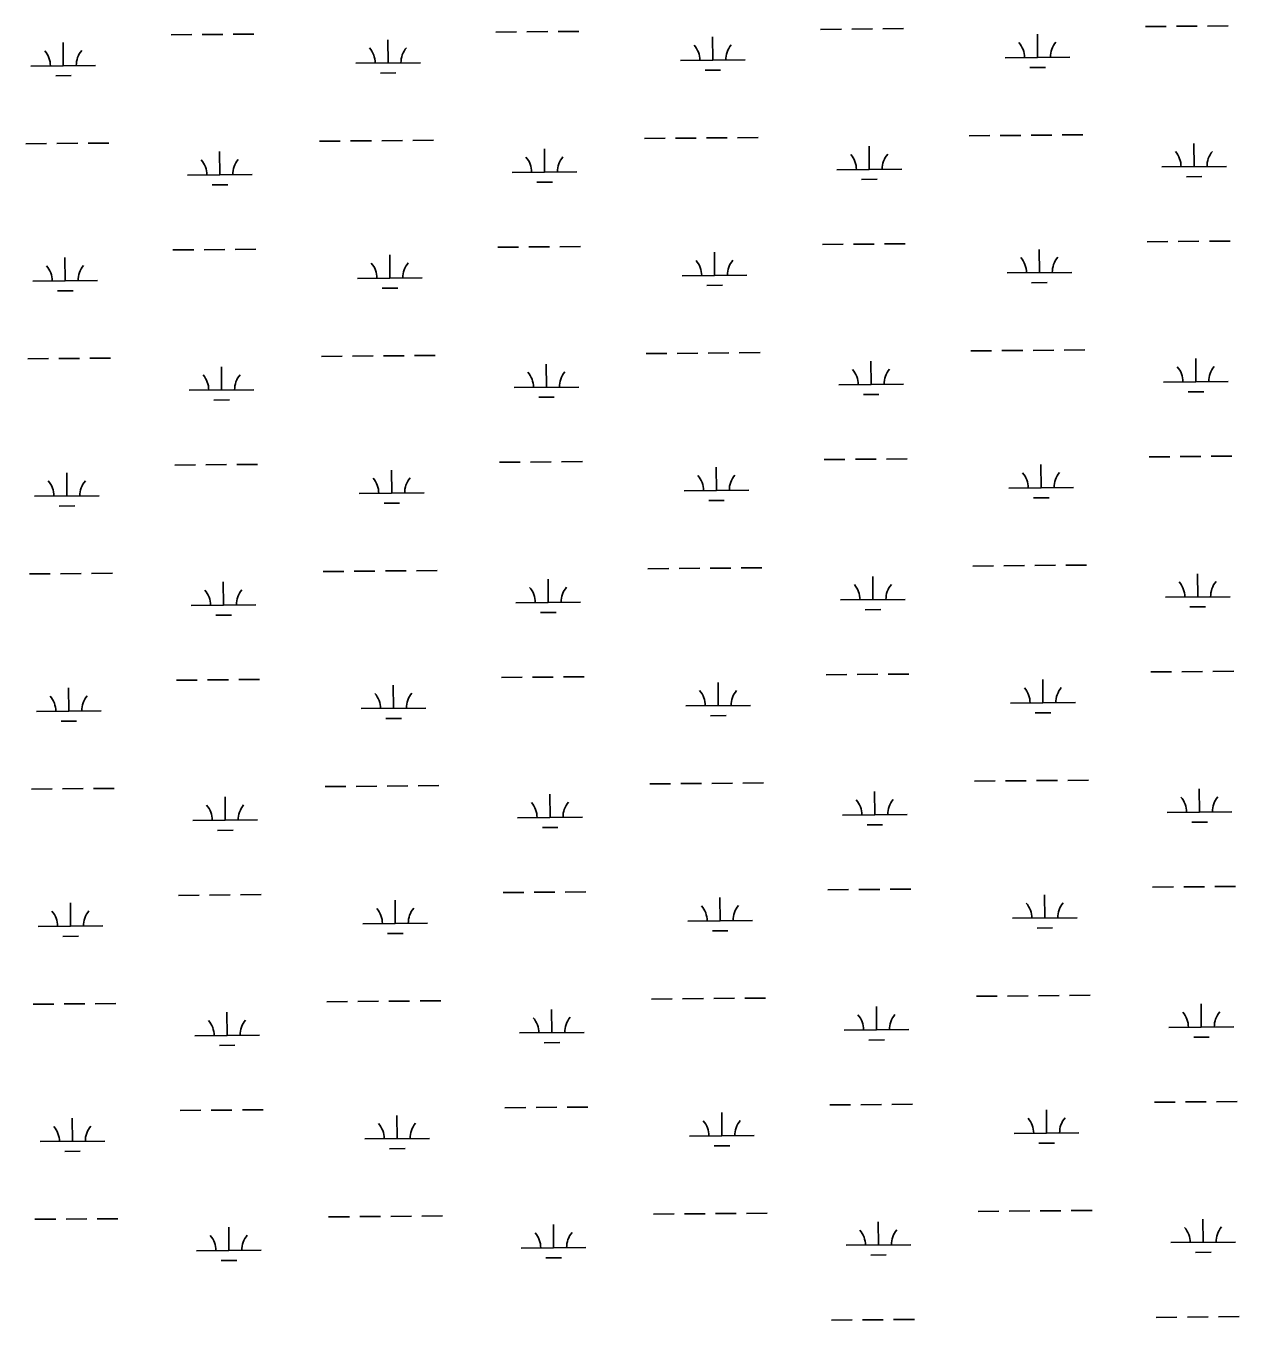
# Model space of a CAD drawing. Extents: x 3568792 to 3606828, y 529143 to 554785.
# Drawn here: x 3598755 to 3600630, y 546923 to 548925 of the extents above; entities that cross this region are included whole.
import ezdxf

# ---------------------------------------------------------------- set-up
doc = ezdxf.new("R2010")
doc.units = 0
doc.layers.add('V-WETL-SWMP', color=7, linetype='Continuous')

msp = doc.modelspace()

# ---------------------------------------------------------------- linework, layer by layer
at = {"layer": 'V-WETL-SWMP'}
for p, q in [((3599481.1, 548915.1), (3599513.1, 548915.4)), ((3599529.1, 548915.5), (3599561.1, 548915.8)), ((3599577.1, 548915.9), (3599609.1, 548916.2)), ((3599983, 548919.3), (3600015, 548919.6)), ((3600031, 548919.7), (3600063, 548920)), ((3600079, 548920.1), (3600111, 548920.4)), ((3600484.9, 548923.6), (3600516.9, 548923.8)), ((3600532.9, 548924), (3600564.9, 548924.2)), ((3600580.9, 548924.4), (3600612.9, 548924.6)), ((3598812.5, 548863), (3598812.2, 548899)), ((3598979.2, 548910.9), (3599011.2, 548911.1)), ((3599027.2, 548911.3), (3599059.2, 548911.5)), ((3599075.2, 548911.7), (3599107.2, 548911.9)), ((3599314.4, 548867.3), (3599314.1, 548903.3)), ((3599816.3, 548871.5), (3599816, 548907.5)), ((3600318.2, 548875.7), (3600317.9, 548911.7)), ((3600268.2, 548875.3), (3600368.2, 548876.2)), ((3598762.5, 548862.6), (3598862.5, 548863.5)), ((3599264.4, 548866.8), (3599364.4, 548867.7)), ((3599766.3, 548871.1), (3599866.3, 548871.9)), ((3599804.4, 548856), (3599828.4, 548856.2)), ((3600306.3, 548860.2), (3600330.3, 548860.4)), ((3598800.7, 548847.5), (3598824.6, 548847.7)), ((3599302.5, 548851.7), (3599326.5, 548851.9)), ((3600212.4, 548754.8), (3600244.4, 548755)), ((3600260.4, 548755.2), (3600292.4, 548755.4)), ((3600308.4, 548755.6), (3600340.4, 548755.8)), ((3600356.4, 548756), (3600388.4, 548756.2)), ((3598754.7, 548742.5), (3598786.7, 548742.7)), ((3598802.7, 548742.9), (3598834.7, 548743.1)), ((3598850.7, 548743.3), (3598882.7, 548743.5)), ((3599208.6, 548746.3), (3599240.6, 548746.6)), ((3599256.6, 548746.7), (3599288.6, 548747)), ((3599304.6, 548747.1), (3599336.6, 548747.4)), ((3599352.6, 548747.5), (3599384.6, 548747.8)), ((3599556.3, 548698.5), (3599556, 548734.5)), ((3599710.5, 548750.5), (3599742.5, 548750.8)), ((3599758.5, 548750.9), (3599790.5, 548751.2)), ((3599806.5, 548751.3), (3599838.5, 548751.6)), ((3599854.5, 548751.7), (3599886.5, 548752)), ((3600058.2, 548702.7), (3600057.9, 548738.7)), ((3600560.1, 548707), (3600559.8, 548743)), ((3599054.4, 548694.3), (3599054.1, 548730.2)), ((3599004.4, 548693.8), (3599104.4, 548694.7)), ((3599506.3, 548698.1), (3599606.3, 548698.9)), ((3600008.2, 548702.3), (3600108.2, 548703.1)), ((3600510.1, 548706.5), (3600610.1, 548707.4)), ((3599042.6, 548678.7), (3599066.6, 548678.9)), ((3599544.4, 548683), (3599568.4, 548683.2)), ((3600046.3, 548687.2), (3600070.3, 548687.4)), ((3600548.2, 548691.4), (3600572.2, 548691.6)), ((3598982, 548578.2), (3599014, 548578.5)), ((3599030, 548578.6), (3599062, 548578.9)), ((3599078, 548579), (3599110, 548579.3)), ((3599483.9, 548582.4), (3599515.9, 548582.7)), ((3599531.9, 548582.8), (3599563.9, 548583.1)), ((3599579.9, 548583.2), (3599611.9, 548583.5)), ((3599819.1, 548538.8), (3599818.8, 548574.8)), ((3599985.8, 548586.7), (3600017.8, 548586.9)), ((3600033.8, 548587.1), (3600065.8, 548587.3)), ((3600081.8, 548587.5), (3600113.8, 548587.8)), ((3600321, 548543.1), (3600320.7, 548579.1)), ((3600487.7, 548590.9), (3600519.7, 548591.2)), ((3600535.7, 548591.3), (3600567.7, 548591.6)), ((3600583.7, 548591.7), (3600615.7, 548592)), ((3598815.3, 548530.4), (3598815, 548566.4)), ((3599317.2, 548534.6), (3599316.9, 548570.6)), ((3599267.2, 548534.2), (3599367.2, 548535)), ((3599769.1, 548538.4), (3599869.1, 548539.3)), ((3600271, 548542.6), (3600371, 548543.5)), ((3598765.3, 548529.9), (3598865.3, 548530.8)), ((3598803.5, 548514.8), (3598827.5, 548515)), ((3599305.3, 548519.1), (3599329.3, 548519.3)), ((3599807.2, 548523.3), (3599831.2, 548523.5)), ((3600309.1, 548527.5), (3600333.1, 548527.7)), ((3599259.4, 548414), (3599291.4, 548414.3)), ((3599307.4, 548414.4), (3599339.4, 548414.7)), ((3599355.4, 548414.8), (3599387.4, 548415.1)), ((3599713.3, 548417.9), (3599745.3, 548418.1)), ((3599761.3, 548418.3), (3599793.3, 548418.5)), ((3599809.3, 548418.7), (3599841.3, 548418.9)), ((3599857.3, 548419.1), (3599889.3, 548419.4)), ((3600215.2, 548422.1), (3600247.2, 548422.4)), ((3600263.2, 548422.5), (3600295.2, 548422.8)), ((3600311.2, 548422.9), (3600343.2, 548423.2)), ((3600359.2, 548423.3), (3600391.2, 548423.6)), ((3598757.5, 548409.8), (3598789.5, 548410.1)), ((3598805.5, 548410.2), (3598837.5, 548410.5)), ((3598853.5, 548410.6), (3598885.5, 548410.9)), ((3599057.2, 548361.6), (3599056.9, 548397.6)), ((3599211.4, 548413.6), (3599243.4, 548413.9)), ((3599559.1, 548365.8), (3599558.8, 548401.8)), ((3600061, 548370.1), (3600060.7, 548406.1)), ((3600562.9, 548374.3), (3600562.6, 548410.3)), ((3600512.9, 548373.9), (3600612.9, 548374.7)), ((3599007.2, 548361.2), (3599107.2, 548362)), ((3599509.1, 548365.4), (3599609.1, 548366.2)), ((3600011, 548369.6), (3600111, 548370.5)), ((3600049.1, 548354.5), (3600073.1, 548354.7)), ((3600551, 548358.8), (3600575, 548359)), ((3599045.4, 548346.1), (3599069.4, 548346.3)), ((3599547.3, 548350.3), (3599571.3, 548350.5)), ((3599988.6, 548254), (3600020.6, 548254.3)), ((3600036.6, 548254.4), (3600068.6, 548254.7)), ((3600084.6, 548254.8), (3600116.6, 548255.1)), ((3600490.5, 548258.2), (3600522.5, 548258.5)), ((3600538.5, 548258.6), (3600570.5, 548258.9)), ((3600586.5, 548259.1), (3600618.5, 548259.3)), ((3598984.8, 548245.5), (3599016.8, 548245.8)), ((3599032.8, 548245.9), (3599064.8, 548246.2)), ((3599080.8, 548246.4), (3599112.8, 548246.6)), ((3599320, 548201.9), (3599319.7, 548237.9)), ((3599486.7, 548249.8), (3599518.7, 548250)), ((3599534.7, 548250.2), (3599566.7, 548250.4)), ((3599582.7, 548250.6), (3599614.7, 548250.9)), ((3599821.9, 548206.2), (3599821.6, 548242.2)), ((3600323.8, 548210.4), (3600323.5, 548246.4)), ((3598818.1, 548197.7), (3598817.8, 548233.7)), ((3598768.1, 548197.3), (3598868.1, 548198.1)), ((3599270, 548201.5), (3599370, 548202.4)), ((3599771.9, 548205.7), (3599871.9, 548206.6)), ((3600273.8, 548210), (3600373.8, 548210.8)), ((3600311.9, 548194.9), (3600335.9, 548195.1)), ((3598806.3, 548182.2), (3598830.3, 548182.4)), ((3599308.2, 548186.4), (3599332.2, 548186.6)), ((3599810, 548190.6), (3599834, 548190.8)), ((3598760.3, 548077.1), (3598792.3, 548077.4)), ((3598808.3, 548077.5), (3598840.3, 548077.8)), ((3598856.3, 548077.9), (3598888.3, 548078.2)), ((3599214.2, 548081), (3599246.2, 548081.2)), ((3599262.2, 548081.4), (3599294.2, 548081.6)), ((3599310.2, 548081.8), (3599342.2, 548082)), ((3599358.2, 548082.2), (3599390.2, 548082.5)), ((3599716.1, 548085.2), (3599748.1, 548085.5)), ((3599764.1, 548085.6), (3599796.1, 548085.9)), ((3599812.1, 548086), (3599844.1, 548086.3)), ((3599860.1, 548086.4), (3599892.1, 548086.7)), ((3600218, 548089.4), (3600250, 548089.7)), ((3600266, 548089.8), (3600298, 548090.1)), ((3600314, 548090.2), (3600346, 548090.5)), ((3600362, 548090.7), (3600394, 548090.9)), ((3600565.7, 548041.6), (3600565.4, 548077.6)), ((3599060, 548028.9), (3599059.7, 548064.9)), ((3599561.9, 548033.2), (3599561.6, 548069.2)), ((3600063.8, 548037.4), (3600063.5, 548073.4)), ((3600013.8, 548037), (3600113.8, 548037.8)), ((3600515.7, 548041.2), (3600615.7, 548042)), ((3599010, 548028.5), (3599110, 548029.3)), ((3599511.9, 548032.7), (3599611.9, 548033.6)), ((3599550.1, 548017.6), (3599574.1, 548017.8)), ((3600051.9, 548021.9), (3600075.9, 548022.1)), ((3600553.8, 548026.1), (3600577.8, 548026.3)), ((3599048.2, 548013.4), (3599072.2, 548013.6)), ((3599083.6, 547913.7), (3599115.6, 547914)), ((3599489.5, 547917.1), (3599521.5, 547917.4)), ((3599537.5, 547917.5), (3599569.5, 547917.8)), ((3599585.5, 547917.9), (3599617.5, 547918.2)), ((3599991.4, 547921.3), (3600023.4, 547921.6)), ((3600039.4, 547921.8), (3600071.4, 547922)), ((3600087.4, 547922.2), (3600119.4, 547922.4)), ((3600493.3, 547925.6), (3600525.3, 547925.8)), ((3600541.3, 547926), (3600573.3, 547926.3)), ((3600589.3, 547926.4), (3600621.3, 547926.7)), ((3598820.9, 547865), (3598820.6, 547901)), ((3598987.6, 547912.9), (3599019.6, 547913.1)), ((3599035.6, 547913.3), (3599067.6, 547913.6)), ((3599322.8, 547869.3), (3599322.5, 547905.3)), ((3599824.7, 547873.5), (3599824.4, 547909.5)), ((3600326.6, 547877.7), (3600326.3, 547913.7)), ((3599774.7, 547873.1), (3599874.7, 547873.9)), ((3600276.6, 547877.3), (3600376.6, 547878.2)), ((3598770.9, 547864.6), (3598870.9, 547865.5)), ((3599272.8, 547868.9), (3599372.8, 547869.7)), ((3599311, 547853.7), (3599335, 547853.9)), ((3599812.8, 547858), (3599836.8, 547858.2)), ((3600314.7, 547862.2), (3600338.7, 547862.4)), ((3598809.1, 547849.5), (3598833.1, 547849.7)), ((3599862.9, 547753.8), (3599894.9, 547754)), ((3600220.8, 547756.8), (3600252.8, 547757)), ((3600268.8, 547757.2), (3600300.8, 547757.4)), ((3600316.8, 547757.6), (3600348.8, 547757.9)), ((3600364.8, 547758), (3600396.8, 547758.3)), ((3598763.1, 547744.5), (3598795.1, 547744.7)), ((3598811.1, 547744.9), (3598843.1, 547745.2)), ((3598859.1, 547745.3), (3598891.1, 547745.6)), ((3599217, 547748.3), (3599249, 547748.6)), ((3599265, 547748.7), (3599297, 547749)), ((3599313, 547749.1), (3599345, 547749.4)), ((3599361, 547749.5), (3599393, 547749.8)), ((3599564.7, 547700.5), (3599564.4, 547736.5)), ((3599718.9, 547752.5), (3599750.9, 547752.8)), ((3599766.9, 547752.9), (3599798.9, 547753.2)), ((3599814.9, 547753.3), (3599846.9, 547753.6)), ((3600066.6, 547704.7), (3600066.3, 547740.7)), ((3600568.5, 547709), (3600568.2, 547745)), ((3599062.8, 547696.3), (3599062.5, 547732.3)), ((3599012.8, 547695.8), (3599112.8, 547696.7)), ((3599514.7, 547700.1), (3599614.7, 547700.9)), ((3600016.6, 547704.3), (3600116.6, 547705.2)), ((3600518.5, 547708.5), (3600618.5, 547709.4)), ((3599051, 547680.7), (3599075, 547680.9)), ((3599552.9, 547685), (3599576.9, 547685.2)), ((3600054.8, 547689.2), (3600078.8, 547689.4)), ((3600556.6, 547693.4), (3600580.6, 547693.6)), ((3600592.1, 547593.7), (3600624.1, 547594)), ((3598990.4, 547580.2), (3599022.4, 547580.5)), ((3599038.4, 547580.6), (3599070.4, 547580.9)), ((3599086.4, 547581), (3599118.4, 547581.3)), ((3599492.3, 547584.4), (3599524.3, 547584.7)), ((3599540.3, 547584.9), (3599572.3, 547585.1)), ((3599588.3, 547585.3), (3599620.3, 547585.5)), ((3599827.5, 547540.8), (3599827.2, 547576.8)), ((3599994.2, 547588.7), (3600026.2, 547589)), ((3600042.2, 547589.1), (3600074.2, 547589.4)), ((3600090.2, 547589.5), (3600122.2, 547589.8)), ((3600329.4, 547545.1), (3600329.1, 547581.1)), ((3600496.1, 547592.9), (3600528.1, 547593.2)), ((3600544.1, 547593.3), (3600576.1, 547593.6)), ((3598823.7, 547532.4), (3598823.4, 547568.4)), ((3599325.6, 547536.6), (3599325.3, 547572.6)), ((3599275.6, 547536.2), (3599375.6, 547537)), ((3599777.5, 547540.4), (3599877.5, 547541.3)), ((3600279.4, 547544.7), (3600379.4, 547545.5)), ((3598773.7, 547532), (3598873.7, 547532.8)), ((3598811.9, 547516.8), (3598835.9, 547517)), ((3599313.8, 547521.1), (3599337.8, 547521.3)), ((3599815.7, 547525.3), (3599839.7, 547525.5)), ((3600317.5, 547529.5), (3600341.5, 547529.7)), ((3599219.8, 547415.6), (3599251.8, 547415.9)), ((3599267.8, 547416), (3599299.8, 547416.3)), ((3599315.8, 547416.5), (3599347.8, 547416.7)), ((3599363.8, 547416.9), (3599395.8, 547417.1)), ((3599721.7, 547419.9), (3599753.7, 547420.1)), ((3599769.7, 547420.3), (3599801.7, 547420.6)), ((3599817.7, 547420.7), (3599849.7, 547421)), ((3599865.7, 547421.1), (3599897.7, 547421.4)), ((3600223.6, 547424.1), (3600255.6, 547424.4)), ((3600271.6, 547424.5), (3600303.6, 547424.8)), ((3600319.6, 547424.9), (3600351.6, 547425.2)), ((3600367.6, 547425.3), (3600399.6, 547425.6)), ((3598765.9, 547411.8), (3598797.9, 547412.1)), ((3598813.9, 547412.2), (3598845.9, 547412.5)), ((3598861.9, 547412.6), (3598893.9, 547412.9)), ((3599065.6, 547363.6), (3599065.3, 547399.6)), ((3599567.5, 547367.8), (3599567.2, 547403.8)), ((3600069.4, 547372.1), (3600069.1, 547408.1)), ((3600571.3, 547376.3), (3600571, 547412.3)), ((3600521.3, 547375.9), (3600621.3, 547376.7)), ((3599015.7, 547363.2), (3599115.6, 547364)), ((3599517.5, 547367.4), (3599617.5, 547368.3)), ((3600019.4, 547371.6), (3600119.4, 547372.5)), ((3600057.6, 547356.5), (3600081.6, 547356.7)), ((3600559.5, 547360.8), (3600583.4, 547361)), ((3599053.8, 547348.1), (3599077.8, 547348.3)), ((3599555.7, 547352.3), (3599579.7, 547352.5)), ((3599997, 547256), (3600029, 547256.3)), ((3600045, 547256.4), (3600077, 547256.7)), ((3600093, 547256.8), (3600125, 547257.1)), ((3600498.9, 547260.3), (3600530.9, 547260.5)), ((3600546.9, 547260.7), (3600578.9, 547260.9)), ((3600594.9, 547261.1), (3600626.9, 547261.3)), ((3598826.6, 547199.7), (3598826.2, 547235.7)), ((3598993.2, 547247.6), (3599025.2, 547247.8)), ((3599041.2, 547248), (3599073.2, 547248.2)), ((3599089.2, 547248.4), (3599121.2, 547248.6)), ((3599328.4, 547203.9), (3599328.1, 547239.9)), ((3599495.1, 547251.8), (3599527.1, 547252.1)), ((3599543.1, 547252.2), (3599575.1, 547252.5)), ((3599591.1, 547252.6), (3599623.1, 547252.9)), ((3599830.3, 547208.2), (3599830, 547244.2)), ((3600332.2, 547212.4), (3600331.9, 547248.4)), ((3598776.6, 547199.3), (3598876.6, 547200.1)), ((3599278.4, 547203.5), (3599378.4, 547204.4)), ((3599780.3, 547207.8), (3599880.3, 547208.6)), ((3600282.2, 547212), (3600382.2, 547212.8)), ((3600320.4, 547196.9), (3600344.4, 547197.1)), ((3598814.7, 547184.2), (3598838.7, 547184.4)), ((3599316.6, 547188.4), (3599340.6, 547188.6)), ((3599818.5, 547192.6), (3599842.5, 547192.9)), ((3598768.7, 547079.2), (3598800.7, 547079.4)), ((3598816.7, 547079.6), (3598848.7, 547079.8)), ((3598864.7, 547080), (3598896.7, 547080.2)), ((3599222.6, 547083), (3599254.6, 547083.2)), ((3599270.6, 547083.4), (3599302.6, 547083.7)), ((3599318.6, 547083.8), (3599350.6, 547084.1)), ((3599366.6, 547084.2), (3599398.6, 547084.5)), ((3599724.5, 547087.2), (3599756.5, 547087.5)), ((3599772.5, 547087.6), (3599804.5, 547087.9)), ((3599820.5, 547088), (3599852.5, 547088.3)), ((3599868.5, 547088.4), (3599900.5, 547088.7)), ((3600072.2, 547039.4), (3600071.9, 547075.4)), ((3600226.4, 547091.4), (3600258.4, 547091.7)), ((3600274.4, 547091.9), (3600306.4, 547092.1)), ((3600322.4, 547092.3), (3600354.4, 547092.5)), ((3600370.4, 547092.7), (3600402.4, 547092.9)), ((3600574.1, 547043.6), (3600573.8, 547079.6)), ((3599068.5, 547030.9), (3599068.2, 547066.9)), ((3599570.3, 547035.2), (3599570, 547071.2)), ((3599520.3, 547034.7), (3599620.3, 547035.6)), ((3600022.2, 547039), (3600122.2, 547039.8)), ((3600524.1, 547043.2), (3600624.1, 547044.1)), ((3599018.5, 547030.5), (3599118.5, 547031.4)), ((3599056.6, 547015.4), (3599080.6, 547015.6)), ((3599558.5, 547019.6), (3599582.5, 547019.8)), ((3600060.4, 547023.9), (3600084.4, 547024.1)), ((3600562.3, 547028.1), (3600586.3, 547028.3)), ((3599999.8, 546923.4), (3600031.8, 546923.6)), ((3600047.8, 546923.8), (3600079.8, 546924)), ((3600095.8, 546924.2), (3600127.8, 546924.4)), ((3600501.7, 546927.6), (3600533.7, 546927.9)), ((3600549.7, 546928), (3600581.7, 546928.3)), ((3600597.7, 546928.4), (3600629.7, 546928.7))]:
    msp.add_line(p, q, dxfattribs=at)
for centre, start, end in [((3599761.1, 548871.5), 359.7115, 41.2552), ((3599871.5, 548872.4), 139.7115, 181.2552), ((3600262.9, 548875.7), 359.7115, 41.2552), ((3600373.4, 548876.7), 139.7115, 181.2552), ((3598757.3, 548863), 359.7115, 41.2552), ((3598867.8, 548864), 139.7115, 181.2552), ((3599259.2, 548867.3), 359.7115, 41.2552), ((3599369.6, 548868.2), 139.7115, 181.2552), ((3598999.2, 548694.3), 359.7115, 41.2552), ((3599109.7, 548695.2), 139.7115, 181.2552), ((3599501.1, 548698.5), 359.7115, 41.2552), ((3599611.6, 548699.4), 139.7115, 181.2552), ((3600003, 548702.7), 359.7115, 41.2552), ((3600113.4, 548703.7), 139.7115, 181.2552), ((3600504.8, 548707), 359.7115, 41.2552), ((3600615.3, 548707.9), 139.7115, 181.2552), ((3599262, 548534.6), 359.7115, 41.2552), ((3599372.5, 548535.5), 139.7115, 181.2552), ((3599763.9, 548538.8), 359.7115, 41.2552), ((3599874.3, 548539.8), 139.7115, 181.2552), ((3600265.8, 548543.1), 359.7115, 41.2552), ((3600376.2, 548544), 139.7115, 181.2552), ((3598760.1, 548530.4), 359.7115, 41.2552), ((3598870.6, 548531.3), 139.7115, 181.2552), ((3600507.7, 548374.3), 359.7115, 41.2552), ((3600618.1, 548375.2), 139.7115, 181.2552), ((3599002, 548361.6), 359.7115, 41.2552), ((3599112.5, 548362.5), 139.7115, 181.2552), ((3599503.9, 548365.8), 359.7115, 41.2552), ((3599614.4, 548366.8), 139.7115, 181.2552), ((3600005.8, 548370.1), 359.7115, 41.2552), ((3600116.2, 548371), 139.7115, 181.2552), ((3598762.9, 548197.7), 359.7115, 41.2552), ((3598873.4, 548198.6), 139.7115, 181.2552), ((3599264.8, 548201.9), 359.7115, 41.2552), ((3599375.3, 548202.9), 139.7115, 181.2552), ((3599766.7, 548206.2), 359.7115, 41.2552), ((3599877.1, 548207.1), 139.7115, 181.2552), ((3600268.6, 548210.4), 359.7115, 41.2552), ((3600379, 548211.3), 139.7115, 181.2552), ((3599506.7, 548033.2), 359.7115, 41.2552), ((3599617.2, 548034.1), 139.7115, 181.2552), ((3600008.6, 548037.4), 359.7115, 41.2552), ((3600119.1, 548038.3), 139.7115, 181.2552), ((3600510.5, 548041.6), 359.7115, 41.2552), ((3600620.9, 548042.6), 139.7115, 181.2552), ((3599004.8, 548028.9), 359.7115, 41.2552), ((3599115.3, 548029.9), 139.7115, 181.2552), ((3599769.5, 547873.5), 359.7115, 41.2552), ((3599880, 547874.4), 139.7115, 181.2552), ((3600271.4, 547877.8), 359.7115, 41.2552), ((3600381.8, 547878.7), 139.7115, 181.2552), ((3598765.7, 547865), 359.7115, 41.2552), ((3598876.2, 547866), 139.7115, 181.2552), ((3599267.6, 547869.3), 359.7115, 41.2552), ((3599378.1, 547870.2), 139.7115, 181.2552), ((3599007.6, 547696.3), 359.7115, 41.2552), ((3599118.1, 547697.2), 139.7115, 181.2552), ((3599509.5, 547700.5), 359.7115, 41.2552), ((3599620, 547701.4), 139.7115, 181.2552), ((3600011.4, 547704.7), 359.7115, 41.2552), ((3600121.9, 547705.7), 139.7115, 181.2552), ((3600513.3, 547709), 359.7115, 41.2552), ((3600623.8, 547709.9), 139.7115, 181.2552), ((3598768.5, 547532.4), 359.7115, 41.2552), ((3598879, 547533.3), 139.7115, 181.2552), ((3599270.4, 547536.6), 359.7115, 41.2552), ((3599380.9, 547537.6), 139.7115, 181.2552), ((3599772.3, 547540.9), 359.7115, 41.2552), ((3599882.8, 547541.8), 139.7115, 181.2552), ((3600274.2, 547545.1), 359.7115, 41.2552), ((3600384.7, 547546), 139.7115, 181.2552), ((3600014.2, 547372.1), 359.7115, 41.2552), ((3600124.7, 547373), 139.7115, 181.2552), ((3600516.1, 547376.3), 359.7115, 41.2552), ((3600626.6, 547377.2), 139.7115, 181.2552), ((3599010.4, 547363.6), 359.7115, 41.2552), ((3599120.9, 547364.5), 139.7115, 181.2552), ((3599512.3, 547367.8), 359.7115, 41.2552), ((3599622.8, 547368.8), 139.7115, 181.2552), ((3600277, 547212.4), 359.7115, 41.2552), ((3600387.5, 547213.4), 139.7115, 181.2552), ((3598771.3, 547199.7), 359.7115, 41.2552), ((3598881.8, 547200.7), 139.7115, 181.2552), ((3599273.2, 547204), 359.7115, 41.2552), ((3599383.7, 547204.9), 139.7115, 181.2552), ((3599775.1, 547208.2), 359.7115, 41.2552), ((3599885.6, 547209.1), 139.7115, 181.2552), ((3599013.2, 547030.9), 359.7115, 41.2552), ((3599123.7, 547031.9), 139.7115, 181.2552), ((3599515.1, 547035.2), 359.7115, 41.2552), ((3599625.6, 547036.1), 139.7115, 181.2552), ((3600017, 547039.4), 359.7115, 41.2552), ((3600127.5, 547040.3), 139.7115, 181.2552), ((3600518.9, 547043.6), 359.7115, 41.2552), ((3600629.4, 547044.6), 139.7115, 181.2552)]:
    msp.add_arc(centre, 35.2, start, end, dxfattribs=at)

doc.saveas('drawing.dxf')
